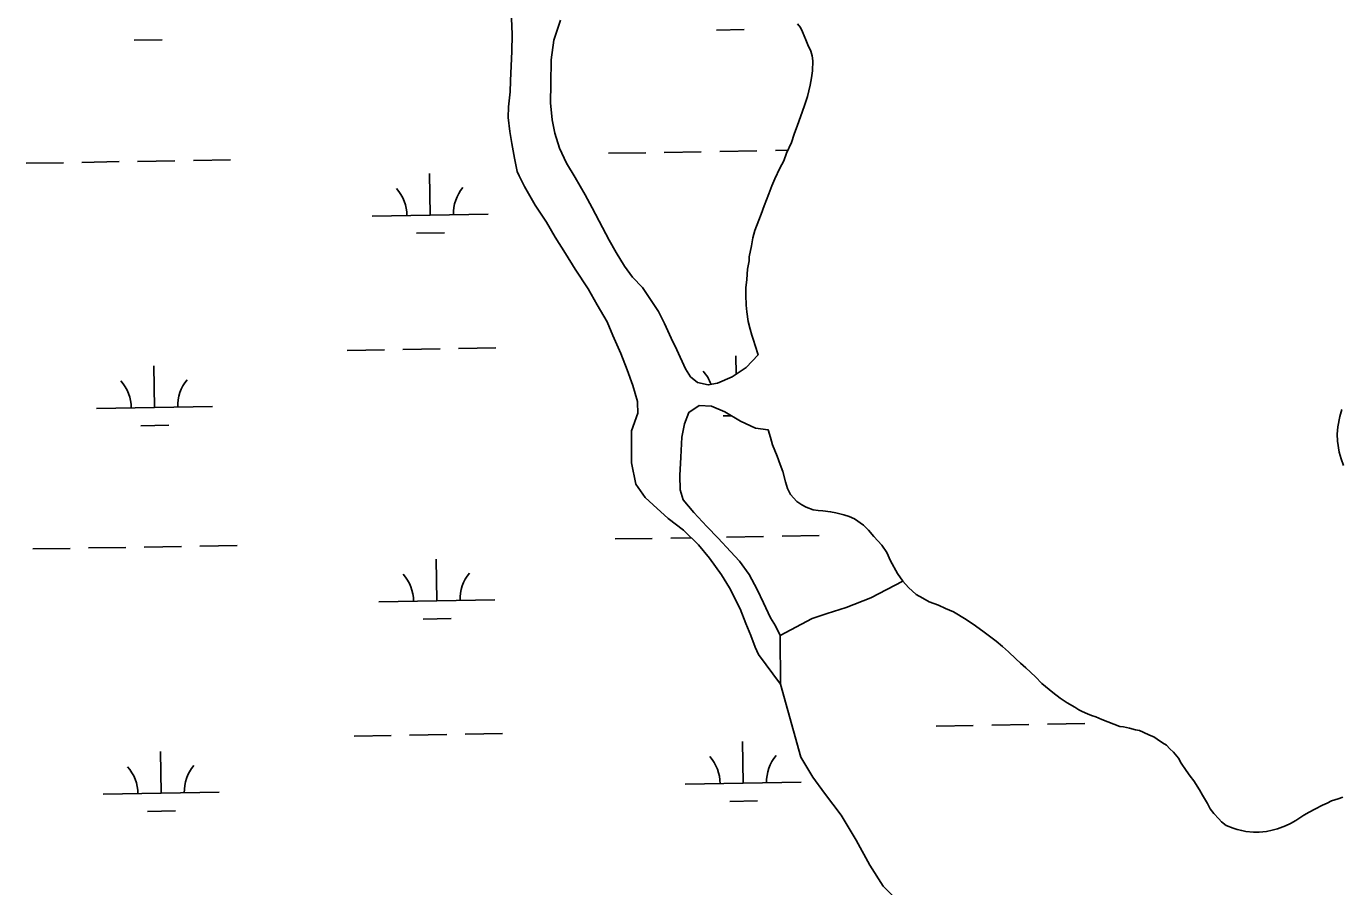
# Model space of a CAD drawing. Extents: x 3887375 to 3925618, y 296674 to 322633.
# Drawn here: x 3908076 to 3909209, y 305377 to 306119 of the extents above; entities that cross this region are included whole.
import ezdxf

# ---------------------------------------------------------------- set-up
doc = ezdxf.new("R2010")
doc.units = 0
doc.layers.add('V-TOPO-SHOR', color=7, linetype='Continuous')
doc.layers.add('V-WETL-SWMP', color=7, linetype='Continuous')

msp = doc.modelspace()

# ---------------------------------------------------------------- linework, layer by layer
at = {"layer": 'V-TOPO-SHOR'}
for points in [[(3908498.5, 305994), (3908496.3, 306005.4), (3908494.1, 306018), (3908492.3, 306028.5), (3908491, 306040.4), (3908491.1, 306049.6), (3908492.5, 306062.6), (3908492.8, 306072), (3908493.5, 306085), (3908493.9, 306097.3), (3908494.4, 306112.2), (3908493.8, 306126.2)], [(3908530.3, 306107.2), (3908535.9, 306124.5)], [(3908752.9, 306093.6), (3908751.8, 306097.8), (3908749.3, 306103.1), (3908747.5, 306107.4), (3908744.6, 306114.5), (3908742.8, 306118), (3908740.3, 306121.2)], [(3908706.3, 305835.7), (3908696.1, 305825), (3908684, 305816.7), (3908671.3, 305811.4), (3908663.4, 305809.9), (3908654.2, 305812), (3908648.1, 305816.9), (3908643.8, 305823.7), (3908636.3, 305840), (3908631.3, 305850.3), (3908625.5, 305862.7), (3908620.5, 305873.3), (3908606.6, 305893.9), (3908598, 305902.8), (3908591.2, 305912.3), (3908584.1, 305924), (3908578, 305934.7), (3908572.2, 305945.7), (3908563.3, 305962.7), (3908557.2, 305973.7), (3908548.6, 305988.6), (3908541.1, 306001), (3908535, 306014.1), (3908531, 306026.9), (3908528.8, 306038.6), (3908527.4, 306053.2), (3908527.6, 306069.5), (3908527.9, 306090.1), (3908530.3, 306107.2)], [(3908706.3, 305835.7), (3908703.8, 305843.8), (3908702.4, 305848.5), (3908700.9, 305852.7), (3908699.5, 305858), (3908697.7, 305864.4), (3908696.6, 305873), (3908695.9, 305878.6), (3908695.8, 305887.2), (3908695.8, 305893.6), (3908696.5, 305900.7), (3908697.2, 305909.6), (3908698.5, 305917), (3908698.5, 305920.2), (3908700.6, 305929.8), (3908701.7, 305936.6), (3908703.4, 305943), (3908706.9, 305951.9), (3908709, 305957.2), (3908711.5, 305964.4), (3908715.7, 305974.7), (3908718.2, 305981.5), (3908720.6, 305987.5), (3908724.9, 305996.8), (3908728.4, 306003.2), (3908730.9, 306009.6), (3908735.1, 306018.8), (3908737.5, 306026), (3908740.4, 306033.8), (3908744.2, 306045.2), (3908746.7, 306051.6), (3908748.8, 306058.7), (3908751.2, 306068.3), (3908752.3, 306074.7), (3908753.3, 306080.8), (3908753.6, 306089.3), (3908752.9, 306093.6)], [(3908602.3, 305794.6), (3908602.4, 305795.4), (3908598.4, 305809.3), (3908593.4, 305822.8), (3908588, 305837), (3908581.2, 305852.6), (3908576.1, 305864.3), (3908567.5, 305878.8), (3908559.7, 305892.6), (3908548.6, 305909.7), (3908540.3, 305923.1), (3908531.4, 305937.3), (3908523.9, 305950.1), (3908514.2, 305965), (3908504.9, 305980.9), (3908500.3, 305990.1), (3908498.5, 305994)], [(3908602.3, 305794.6), (3908602.6, 305785.4), (3908597.2, 305770.2), (3908597.3, 305742.7), (3908600.8, 305724.2), (3908609.1, 305712.6), (3908615.9, 305706.3), (3908628.7, 305694.6), (3908641.9, 305684.7), (3908654.8, 305672), (3908664.4, 305660.3), (3908674.8, 305646.1), (3908681.6, 305634.7), (3908690.9, 305616.7), (3908695.6, 305604.2), (3908699.9, 305593.6), (3908703.8, 305583.7), (3908706.7, 305577.3), (3908725.7, 305551.8)], [(3908725.7, 305551.8), (3908725.3, 305593.8), (3908721.4, 305602), (3908717.1, 305609.1), (3908711, 305621.8), (3908705.6, 305633.5), (3908698.5, 305646.3), (3908690.2, 305657.7), (3908682.4, 305666.1), (3908672, 305677.8), (3908662, 305687.7), (3908651, 305699.8), (3908641.7, 305710.8), (3908639.2, 305719.3), (3908638.8, 305731.7), (3908639.8, 305747.4), (3908640.7, 305764.8), (3908642.8, 305776.2), (3908646.7, 305786.1), (3908655.6, 305792.2), (3908666.2, 305791.5), (3908677.6, 305786.6), (3908691.2, 305778.5), (3908704, 305772.5), (3908715.1, 305771)], [(3909209.5, 305788.7), (3909207.7, 305782.7), (3909206, 305773.8), (3909205.3, 305767.4), (3909205.7, 305761.3), (3909207.2, 305751.8), (3909209, 305746.1), (3909210.8, 305740.4)], [(3909002.7, 305521.3), (3908997.3, 305523.7), (3908993.8, 305524.8), (3908990.2, 305526.2), (3908985.6, 305528.3), (3908982.7, 305529.7), (3908979.2, 305531.8), (3908972.8, 305535.7), (3908966.7, 305539.6), (3908960.3, 305544.6), (3908951, 305552.3), (3908945.3, 305558), (3908937.1, 305565.8), (3908932.5, 305570), (3908928.5, 305573.6), (3908922.1, 305579.6), (3908917.1, 305584.2), (3908911.4, 305588.8), (3908901.1, 305596.6), (3908893.6, 305602.2), (3908885.7, 305607.5), (3908874.7, 305614.2), (3908867.9, 305617), (3908861.9, 305619.9), (3908853.7, 305622.7), (3908848.3, 305625.8), (3908842.6, 305629), (3908835.9, 305635), (3908831.2, 305640.7), (3908826.6, 305647.1), (3908820.5, 305658.1), (3908817.2, 305665.2), (3908813, 305671.5), (3908806.2, 305679), (3908801.5, 305684.7), (3908797.2, 305688.9), (3908789.4, 305694.2), (3908784.8, 305696.3), (3908780.1, 305697.7), (3908773.4, 305699.5), (3908768.8, 305700.5), (3908762, 305701.2), (3908758.1, 305701.5), (3908753.8, 305702.2), (3908747.8, 305704.3), (3908743.9, 305706.4), (3908739.6, 305709.3), (3908734.2, 305715.3), (3908731.7, 305720.6), (3908729.9, 305726.3), (3908727.7, 305735.2), (3908725.2, 305741.2), (3908722.7, 305748.3), (3908718.8, 305758.2), (3908717, 305764.6), (3908715.1, 305771)], [(3908725.3, 305593.8), (3908753, 305608.3), (3908765.7, 305612.6), (3908782.1, 305618), (3908803.4, 305626.3), (3908831.2, 305640.7)], [(3908828.3, 305363.4), (3908814, 305377.5), (3908802.5, 305395.6), (3908790.7, 305417.2), (3908777.8, 305438.9), (3908763.5, 305457.6), (3908753.5, 305471.5), (3908743.2, 305488.8), (3908725.7, 305551.8)], [(3909200.6, 305451), (3909196.7, 305449.2), (3909192.8, 305447.4), (3909186.1, 305443.9), (3909181.4, 305441.3), (3909176.8, 305438.8), (3909169.7, 305434.2), (3909165.1, 305431.7), (3909160.9, 305429.5), (3909154.1, 305427), (3909149.5, 305425.9), (3909144.6, 305424.8), (3909138.2, 305424.1), (3909133.2, 305424.1), (3909126.8, 305424.8), (3909123.2, 305425.5), (3909119.3, 305426.5), (3909115.7, 305427.6), (3909109.7, 305430), (3909105.8, 305432.9), (3909103.3, 305435.7), (3909099, 305440.3), (3909096.1, 305444.2), (3909093.6, 305448.8), (3909089.3, 305455.9), (3909086.8, 305460.5), (3909081.8, 305468.3), (3909078.6, 305472.5), (3909075.4, 305477.2), (3909071.1, 305483.5), (3909068.6, 305487.8), (3909064.3, 305493.1), (3909061.1, 305495.9), (3909058.2, 305499.1), (3909055, 305501.2), (3909050.4, 305504.4), (3909047.5, 305506.2), (3909043.6, 305507.9), (3909038.3, 305510.4), (3909035.1, 305511.8), (3909031.5, 305512.5), (3909026.5, 305513.9), (3909021.2, 305515), (3909018, 305515.3), (3909002.7, 305521.3)], [(3909210.2, 305454.3), (3909206.3, 305452.8), (3909200.6, 305451)]]:
    msp.add_lwpolyline(points, dxfattribs=at)
at = {"layer": 'V-WETL-SWMP'}
for p, q in [((3908670.4, 306115.8), (3908694.4, 306116.3)), ((3908168.6, 306107.2), (3908192.6, 306107.6)), ((3908577.4, 306009.6), (3908609.4, 306010.1)), ((3908625.3, 306010.4), (3908657.3, 306011)), ((3908673.3, 306011.2), (3908705.3, 306011.8)), ((3908721.3, 306012.1), (3908732.1, 306012.3)), ((3908075.5, 306001), (3908107.5, 306001.5)), ((3908123.5, 306001.8), (3908155.5, 306002.4)), ((3908171.5, 306002.6), (3908203.5, 306003.2)), ((3908219.5, 306003.5), (3908251.5, 306004)), ((3908423.7, 305956.2), (3908423, 305992.2)), ((3908373.7, 305955.4), (3908473.6, 305957.1)), ((3908411.9, 305940.6), (3908435.9, 305941)), ((3908352.2, 305839.5), (3908384.2, 305840.1)), ((3908400.2, 305840.4), (3908432.2, 305840.9)), ((3908448.2, 305841.2), (3908480.2, 305841.7)), ((3908186, 305790.2), (3908185.4, 305826.2)), ((3908687.5, 305819.1), (3908687.2, 305834.9)), ((3908136, 305789.4), (3908236, 305791.1)), ((3908676.1, 305783.2), (3908683.1, 305783.3)), ((3908174.3, 305774.6), (3908198.3, 305775)), ((3908679.1, 305678.6), (3908711, 305679.2)), ((3908727, 305679.4), (3908759, 305680)), ((3908081.2, 305668.4), (3908113.2, 305668.9)), ((3908129.2, 305669.2), (3908161.2, 305669.7)), ((3908177.2, 305670), (3908209.2, 305670.6)), ((3908225.2, 305670.8), (3908257.2, 305671.4)), ((3908583.1, 305677), (3908615.1, 305677.5)), ((3908631.1, 305677.8), (3908648.6, 305678.1)), ((3908429.4, 305623.6), (3908428.7, 305659.6)), ((3908379.4, 305622.7), (3908479.4, 305624.4)), ((3908417.6, 305607.9), (3908441.6, 305608.4)), ((3908453.9, 305508.6), (3908485.9, 305509.1)), ((3908859.8, 305515.5), (3908891.8, 305516.1)), ((3908907.8, 305516.3), (3908939.8, 305516.9)), ((3908955.8, 305517.2), (3908987.8, 305517.7)), ((3908358, 305506.9), (3908389.9, 305507.5)), ((3908405.9, 305507.7), (3908437.9, 305508.3)), ((3908693.5, 305466.2), (3908692.9, 305502.2)), ((3908191.7, 305457.6), (3908191.1, 305493.6)), ((3908643.5, 305465.4), (3908743.5, 305467.1)), ((3908141.7, 305456.8), (3908241.7, 305458.5)), ((3908180, 305442), (3908204, 305442.4)), ((3908681.8, 305450.6), (3908705.8, 305451))]:
    msp.add_line(p, q, dxfattribs=at)
for points in [[(3908493.8, 306126.2), (3908494.4, 306112.2), (3908493.9, 306097.3), (3908493.5, 306085), (3908492.8, 306072), (3908492.5, 306062.6), (3908491.1, 306049.6), (3908491, 306040.4), (3908492.3, 306028.5), (3908494.1, 306018), (3908496.3, 306005.4), (3908498.5, 305994), (3908500.3, 305990.1), (3908504.9, 305980.9), (3908514.2, 305965), (3908523.9, 305950.1), (3908531.4, 305937.3), (3908540.3, 305923.1), (3908548.6, 305909.7), (3908559.7, 305892.6), (3908567.5, 305878.8), (3908576.1, 305864.3), (3908581.2, 305852.6), (3908588, 305837), (3908593.4, 305822.8), (3908598.4, 305809.3), (3908602.4, 305795.4), (3908602.3, 305794.6), (3908602.6, 305785.4), (3908597.2, 305770.2), (3908597.3, 305742.7), (3908600.8, 305724.2), (3908609.1, 305712.6), (3908615.9, 305706.3), (3908628.7, 305694.6), (3908641.9, 305684.7), (3908654.8, 305672), (3908664.4, 305660.3), (3908674.8, 305646.1), (3908681.6, 305634.7), (3908690.9, 305616.7), (3908695.6, 305604.2), (3908699.9, 305593.6), (3908703.8, 305583.7), (3908706.7, 305577.3), (3908725.7, 305551.8)], [(3908740.3, 306121.2), (3908742.8, 306118), (3908744.6, 306114.5), (3908747.5, 306107.4), (3908749.3, 306103.1), (3908751.8, 306097.8), (3908752.9, 306093.6), (3908753.6, 306089.3), (3908753.3, 306080.8), (3908752.3, 306074.7), (3908751.2, 306068.3), (3908748.8, 306058.7), (3908746.7, 306051.6), (3908744.2, 306045.2), (3908740.4, 306033.8), (3908737.5, 306026), (3908735.1, 306018.8), (3908730.9, 306009.6), (3908728.4, 306003.2), (3908724.9, 305996.8), (3908720.6, 305987.5), (3908718.2, 305981.5), (3908715.7, 305974.7), (3908711.5, 305964.4), (3908709, 305957.2), (3908706.9, 305951.9), (3908703.4, 305943), (3908701.7, 305936.6), (3908700.6, 305929.8), (3908698.5, 305920.2), (3908698.5, 305917), (3908697.2, 305909.6), (3908696.5, 305900.7), (3908695.8, 305893.6), (3908695.8, 305887.2), (3908695.9, 305878.6), (3908696.6, 305873), (3908697.7, 305864.4), (3908699.5, 305858), (3908700.9, 305852.7), (3908702.4, 305848.5), (3908703.8, 305843.8), (3908706.3, 305835.7), (3908696.1, 305825), (3908684, 305816.7), (3908671.3, 305811.4), (3908663.4, 305809.9), (3908654.2, 305812), (3908648.1, 305816.9), (3908643.8, 305823.7), (3908636.3, 305840), (3908631.3, 305850.3), (3908625.5, 305862.7), (3908620.5, 305873.3), (3908606.6, 305893.9), (3908598, 305902.8), (3908591.2, 305912.3), (3908584.1, 305924), (3908578, 305934.7), (3908572.2, 305945.7), (3908563.3, 305962.7), (3908557.2, 305973.7), (3908548.6, 305988.6), (3908541.1, 306001), (3908535, 306014.1), (3908531, 306026.9), (3908528.8, 306038.6), (3908527.4, 306053.2), (3908527.6, 306069.5), (3908527.9, 306090.1), (3908530.3, 306107.2), (3908535.9, 306124.5)], [(3908725.7, 305551.8), (3908725.3, 305593.8), (3908721.4, 305602), (3908717.1, 305609.1), (3908711, 305621.8), (3908705.6, 305633.5), (3908698.5, 305646.3), (3908690.2, 305657.7), (3908682.4, 305666.1), (3908672, 305677.8), (3908662, 305687.7), (3908651, 305699.8), (3908641.7, 305710.8), (3908639.2, 305719.3), (3908638.8, 305731.7), (3908639.8, 305747.4), (3908640.7, 305764.8), (3908642.8, 305776.2), (3908646.7, 305786.1), (3908655.6, 305792.2), (3908666.2, 305791.5), (3908677.6, 305786.6), (3908691.2, 305778.5), (3908704, 305772.5), (3908715.1, 305771), (3908717, 305764.6), (3908718.8, 305758.2), (3908722.7, 305748.3), (3908725.2, 305741.2), (3908727.7, 305735.2), (3908729.9, 305726.3), (3908731.7, 305720.6), (3908734.2, 305715.3), (3908739.6, 305709.3), (3908743.9, 305706.4), (3908747.8, 305704.3), (3908753.8, 305702.2), (3908758.1, 305701.5), (3908762, 305701.2), (3908768.8, 305700.5), (3908773.4, 305699.5), (3908780.1, 305697.7), (3908784.8, 305696.3), (3908789.4, 305694.2), (3908797.2, 305688.9), (3908801.5, 305684.7), (3908806.2, 305679), (3908813, 305671.5), (3908817.2, 305665.2), (3908820.5, 305658.1), (3908826.6, 305647.1), (3908831.2, 305640.7), (3908835.9, 305635), (3908842.6, 305629), (3908848.3, 305625.8), (3908853.7, 305622.7), (3908861.9, 305619.9), (3908867.9, 305617), (3908874.7, 305614.2), (3908885.7, 305607.5), (3908893.6, 305602.2), (3908901.1, 305596.6), (3908911.4, 305588.8), (3908917.1, 305584.2), (3908922.1, 305579.6), (3908928.5, 305573.6), (3908932.5, 305570), (3908937.1, 305565.8), (3908945.3, 305558), (3908951, 305552.3), (3908960.3, 305544.6), (3908966.7, 305539.6), (3908972.8, 305535.7), (3908979.2, 305531.8), (3908982.7, 305529.7), (3908985.6, 305528.3), (3908990.2, 305526.2), (3908993.8, 305524.8), (3908997.3, 305523.7), (3909002.7, 305521.3), (3909018, 305515.3), (3909021.2, 305515), (3909026.5, 305513.9), (3909031.5, 305512.5), (3909035.1, 305511.8), (3909038.3, 305510.4), (3909043.6, 305507.9), (3909047.5, 305506.2), (3909050.4, 305504.4), (3909055, 305501.2), (3909058.2, 305499.1), (3909061.1, 305495.9), (3909064.3, 305493.1), (3909068.6, 305487.8), (3909071.1, 305483.5), (3909075.4, 305477.2), (3909078.6, 305472.5), (3909081.8, 305468.3), (3909086.8, 305460.5), (3909089.3, 305455.9), (3909093.6, 305448.8)], [(3909210.8, 305740.4), (3909209, 305746.1), (3909207.2, 305751.8), (3909205.7, 305761.3), (3909205.3, 305767.4), (3909206, 305773.8), (3909207.7, 305782.7), (3909209.5, 305788.7)], [(3909093.6, 305448.8), (3909096.1, 305444.2), (3909099, 305440.3), (3909103.3, 305435.7), (3909105.8, 305432.9), (3909109.7, 305430), (3909115.7, 305427.6), (3909119.3, 305426.5), (3909123.2, 305425.5), (3909126.8, 305424.8), (3909133.2, 305424.1), (3909138.2, 305424.1), (3909144.6, 305424.8), (3909149.5, 305425.9), (3909154.1, 305427), (3909160.9, 305429.5), (3909165.1, 305431.7), (3909169.7, 305434.2), (3909176.8, 305438.8), (3909181.4, 305441.3), (3909186.1, 305443.9), (3909192.8, 305447.4), (3909196.7, 305449.2), (3909200.6, 305451), (3909206.3, 305452.8), (3909210.2, 305454.3)]]:
    msp.add_lwpolyline(points, dxfattribs=at)
for centre, start, end in [((3908368.4, 305955.7), 0.2115, 41.7552), ((3908478.9, 305957.6), 140.2115, 181.7552), ((3908632.6, 305798.4), 19.8108, 41.7552), ((3908130.8, 305789.8), 0.2115, 41.7552), ((3908241.2, 305791.7), 140.2115, 181.7552), ((3908374.1, 305623.1), 0.2115, 41.7552), ((3908484.6, 305625), 140.2115, 181.7552), ((3908638.3, 305465.8), 0.2115, 41.7552), ((3908748.8, 305467.7), 140.2115, 181.7552), ((3908136.5, 305457.1), 0.2115, 41.7552), ((3908246.9, 305459), 140.2115, 181.7552)]:
    msp.add_arc(centre, 35.2, start, end, dxfattribs=at)

doc.saveas('drawing.dxf')
